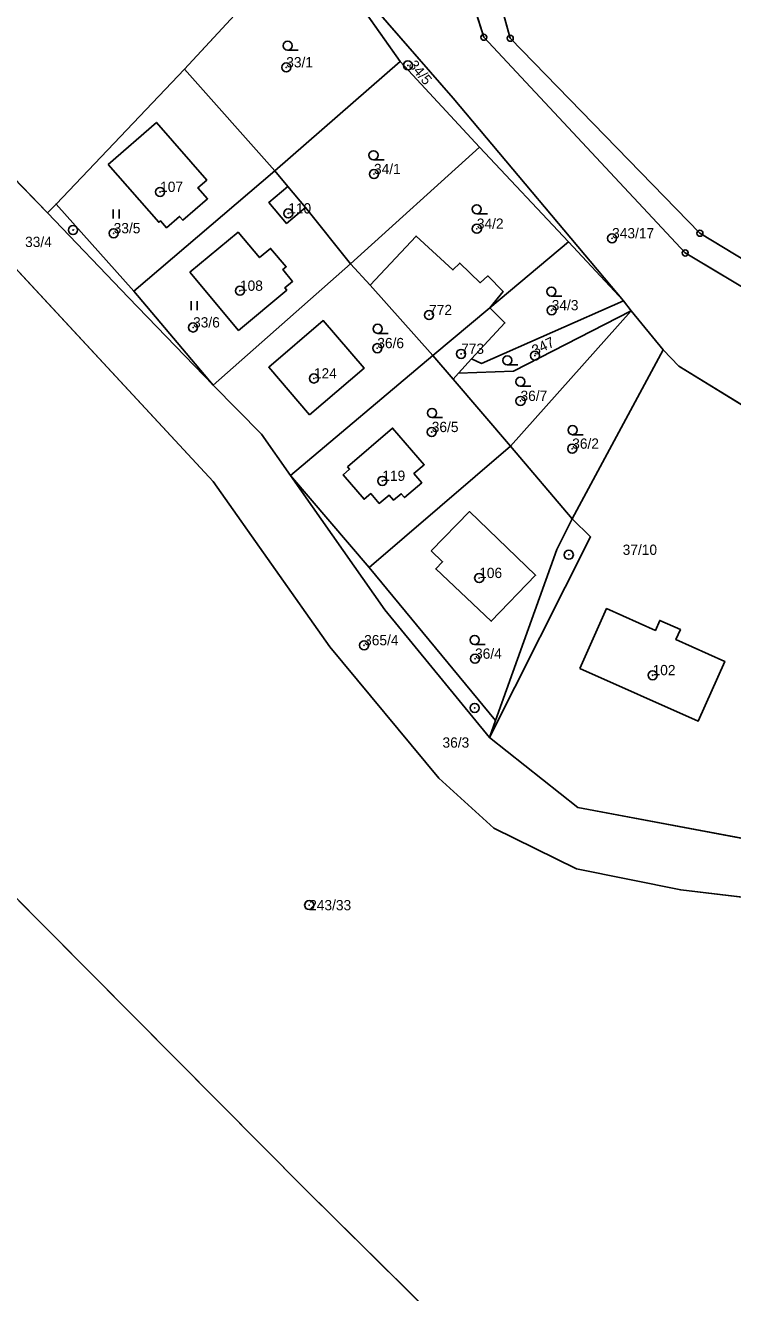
# Model space of a CAD drawing. Extents: x -652854 to -650068, y -1097661 to -1095417.
# Drawn here: x -650819.6 to -650702.5, y -1096258.8 to -1096048.9 of the extents above; entities that cross this region are included whole.
import ezdxf

# ---------------------------------------------------------------- set-up
doc = ezdxf.new("R2010")
doc.units = 0
for name, color, linetype in [('Definiční body parcel', 7, 'Continuous'), ('Geodetické body', 7, 'Continuous'), ('Hranice parcel', 7, 'Continuous'), ('Obvody jako plochy', 7, 'Continuous'), ('Parcelní čísla', 7, 'Continuous'), ('Prvky pro prodl_ par_ č_', 7, 'Continuous'), ('Značky kultur', 7, 'Continuous')]:
    doc.layers.add(name, color=color, linetype=linetype)

msp = doc.modelspace()

# ---------------------------------------------------------------- linework, layer by layer
at = {"layer": 'Definiční body parcel'}
for centre, radius in [((-650776.4, -1096055.83), 0.75), ((-650776.4, -1096055.83), 0.0327), ((-650756.26, -1096055.51), 0.75), ((-650756.26, -1096055.51), 0.0327), ((-650761.87, -1096073.51), 0.75), ((-650761.87, -1096073.51), 0.0327), ((-650797.28, -1096076.46), 0.75), ((-650797.28, -1096076.46), 0.0327), ((-650776.07, -1096080.03), 0.75), ((-650776.07, -1096080.03), 0.0327), ((-650744.84, -1096082.57), 0.75), ((-650811.7, -1096082.78), 0.75), ((-650811.7, -1096082.78), 0.0327), ((-650804.97, -1096083.31), 0.75), ((-650804.97, -1096083.31), 0.0327), ((-650744.84, -1096082.57), 0.0327), ((-650722.44, -1096084.15), 0.75), ((-650722.44, -1096084.15), 0.0327), ((-650784.06, -1096092.84), 0.75), ((-650784.06, -1096092.84), 0.0327), ((-650752.74, -1096096.87), 0.75), ((-650732.44, -1096096.07), 0.75), ((-650732.44, -1096096.07), 0.0327), ((-650791.82, -1096098.92), 0.75), ((-650752.74, -1096096.87), 0.0327), ((-650791.82, -1096098.92), 0.0327), ((-650761.32, -1096102.35), 0.75), ((-650761.32, -1096102.35), 0.0327), ((-650747.44, -1096103.29), 0.75), ((-650735.23, -1096103.58), 0.75), ((-650747.44, -1096103.29), 0.0327), ((-650735.23, -1096103.58), 0.0327), ((-650771.82, -1096107.37), 0.75), ((-650771.82, -1096107.37), 0.0327), ((-650737.61, -1096111.09), 0.75), ((-650737.61, -1096111.09), 0.0327), ((-650752.3, -1096116.25), 0.75), ((-650752.3, -1096116.25), 0.0327), ((-650729.05, -1096119.01), 0.75), ((-650729.05, -1096119.01), 0.0327), ((-650760.49, -1096124.33), 0.75), ((-650760.49, -1096124.33), 0.0327), ((-650729.61, -1096136.58), 0.75), ((-650729.61, -1096136.58), 0.0327), ((-650744.45, -1096140.43), 0.75), ((-650744.45, -1096140.43), 0.0327), ((-650763.5, -1096151.57), 0.75), ((-650763.5, -1096151.57), 0.0327), ((-650745.13, -1096153.8), 0.75), ((-650745.13, -1096153.8), 0.0327), ((-650715.74, -1096156.53), 0.75), ((-650715.74, -1096156.53), 0.0327), ((-650745.19, -1096161.95), 0.75), ((-650745.19, -1096161.95), 0.0327), ((-650772.6, -1096194.62), 0.75), ((-650772.6, -1096194.62), 0.0327)]:
    msp.add_circle(centre, radius, dxfattribs=at)
at = {"layer": 'Geodetické body'}
for centre, radius in [((-650743.68, -1096050.84), 0.5), ((-650743.68, -1096050.84), 0.001), ((-650739.3, -1096051), 0.5), ((-650739.3, -1096051), 0.001), ((-650707.9, -1096083.31), 0.5), ((-650707.9, -1096083.31), 0.001), ((-650710.34, -1096086.58), 0.5), ((-650710.34, -1096086.58), 0.001)]:
    msp.add_circle(centre, radius, dxfattribs=at)
at = {"layer": 'Hranice parcel'}
for p, q in [((-650772.49, -1096033.67), (-650793.24, -1096056.1)), ((-650757.56, -1096054.83), (-650772.49, -1096033.67)), ((-650748.76, -1096060.94), (-650772.49, -1096033.67)), ((-650747.53, -1096038.65), (-650743.68, -1096050.84)), ((-650739.3, -1096051), (-650742.42, -1096039.7)), ((-650743.68, -1096050.84), (-650710.34, -1096086.58)), ((-650707.9, -1096083.31), (-650739.3, -1096051)), ((-650793.24, -1096056.1), (-650814.51, -1096078.48)), ((-650778.31, -1096072.96), (-650793.24, -1096056.1)), ((-650778.31, -1096072.96), (-650757.56, -1096054.83)), ((-650744.41, -1096069.05), (-650757.56, -1096054.83)), ((-650837.43, -1096057.82), (-650815.91, -1096079.94)), ((-650720.53, -1096094.52), (-650748.76, -1096060.94)), ((-650805.87, -1096071.91), (-650797.9, -1096064.96)), ((-650797.9, -1096064.96), (-650789.56, -1096074.51)), ((-650744.41, -1096069.05), (-650765.74, -1096088.35)), ((-650729.68, -1096084.71), (-650744.41, -1096069.05)), ((-650788.5, -1096124.42), (-650836.01, -1096073.17)), ((-650797.51, -1096081.49), (-650805.87, -1096071.91)), ((-650778.31, -1096072.96), (-650801.61, -1096092.91)), ((-650776.15, -1096075.56), (-650778.31, -1096072.96)), ((-650789.56, -1096074.51), (-650791.01, -1096075.77)), ((-650789.42, -1096077.59), (-650793.5, -1096081.15)), ((-650791.01, -1096075.77), (-650789.42, -1096077.59)), ((-650776.15, -1096075.56), (-650779.28, -1096078.19)), ((-650773.21, -1096079.06), (-650776.15, -1096075.56)), ((-650814.51, -1096078.48), (-650815.91, -1096079.94)), ((-650801.61, -1096092.91), (-650814.51, -1096078.48)), ((-650779.28, -1096078.19), (-650776.34, -1096081.68)), ((-650776.34, -1096081.68), (-650773.21, -1096079.06)), ((-650765.74, -1096088.35), (-650773.21, -1096079.06)), ((-650815.91, -1096079.94), (-650802.53, -1096093.97)), ((-650797.22, -1096081.24), (-650797.51, -1096081.49)), ((-650796.22, -1096082.39), (-650797.22, -1096081.24)), ((-650794.07, -1096080.51), (-650796.22, -1096082.39)), ((-650793.5, -1096081.15), (-650794.07, -1096080.51)), ((-650792.38, -1096089.75), (-650784.36, -1096083.13)), ((-650784.36, -1096083.13), (-650780.82, -1096087.35)), ((-650754.91, -1096083.78), (-650762.48, -1096091.93)), ((-650748.81, -1096089.38), (-650754.91, -1096083.78)), ((-650694.62, -1096091.37), (-650707.9, -1096083.31)), ((-650780.82, -1096087.35), (-650778.98, -1096085.81)), ((-650778.98, -1096085.81), (-650776.41, -1096088.87)), ((-650729.68, -1096084.71), (-650742.7, -1096095.64)), ((-650720.53, -1096094.52), (-650729.68, -1096084.71)), ((-650710.34, -1096086.58), (-650684.46, -1096102.07)), ((-650784.28, -1096099.4), (-650792.38, -1096089.75)), ((-650788.5, -1096108.45), (-650765.74, -1096088.35)), ((-650776.41, -1096088.87), (-650776.98, -1096089.34)), ((-650776.98, -1096089.34), (-650775.36, -1096091.28)), ((-650765.74, -1096088.35), (-650762.48, -1096091.93)), ((-650747.67, -1096088.26), (-650748.81, -1096089.38)), ((-650744.28, -1096091.52), (-650747.67, -1096088.26)), ((-650775.36, -1096091.28), (-650776.63, -1096092.34)), ((-650776.63, -1096092.34), (-650776.31, -1096092.72)), ((-650752.1, -1096103.56), (-650762.48, -1096091.93)), ((-650743.03, -1096090.38), (-650744.28, -1096091.52)), ((-650740.49, -1096092.98), (-650743.03, -1096090.38)), ((-650802.53, -1096093.97), (-650788.5, -1096108.45)), ((-650788.5, -1096108.45), (-650801.61, -1096092.91)), ((-650776.31, -1096092.72), (-650784.28, -1096099.4)), ((-650742.7, -1096095.64), (-650740.49, -1096092.98)), ((-650742.7, -1096095.64), (-650752.1, -1096103.56)), ((-650720.53, -1096094.52), (-650744.05, -1096104.86)), ((-650740.2, -1096098.17), (-650742.7, -1096095.64)), ((-650719.29, -1096096.18), (-650739.25, -1096118.59)), ((-650738.79, -1096106.15), (-650719.29, -1096096.18)), ((-650719.29, -1096096.18), (-650720.53, -1096094.52)), ((-650713.97, -1096102.61), (-650719.29, -1096096.18)), ((-650770.27, -1096097.77), (-650779.3, -1096105.5)), ((-650763.52, -1096105.66), (-650770.27, -1096097.77)), ((-650745.7, -1096104.14), (-650740.2, -1096098.17)), ((-650729.07, -1096130.64), (-650713.97, -1096102.61)), ((-650713.97, -1096102.61), (-650711.37, -1096105.31)), ((-650752.1, -1096103.56), (-650775.67, -1096123.43)), ((-650748.76, -1096107.47), (-650752.1, -1096103.56)), ((-650747.85, -1096106.47), (-650745.7, -1096104.14)), ((-650744.05, -1096104.86), (-650745.7, -1096104.14)), ((-650779.3, -1096105.5), (-650772.55, -1096113.39)), ((-650772.55, -1096113.39), (-650763.52, -1096105.66)), ((-650748.76, -1096107.47), (-650747.85, -1096106.47)), ((-650747.85, -1096106.47), (-650738.79, -1096106.15)), ((-650711.37, -1096105.31), (-650693.74, -1096116.18)), ((-650788.5, -1096108.45), (-650780.48, -1096116.58)), ((-650739.25, -1096118.59), (-650748.76, -1096107.47)), ((-650780.48, -1096116.58), (-650775.67, -1096123.43)), ((-650766.23, -1096122.02), (-650758.78, -1096115.59)), ((-650758.78, -1096115.59), (-650753.56, -1096121.65)), ((-650739.25, -1096118.59), (-650762.69, -1096138.7)), ((-650739.25, -1096118.59), (-650729.07, -1096130.64)), ((-650753.56, -1096121.65), (-650755.26, -1096123.12)), ((-650775.67, -1096123.43), (-650760.06, -1096145.69)), ((-650762.69, -1096138.7), (-650775.67, -1096123.43)), ((-650767, -1096123.35), (-650765.9, -1096122.4)), ((-650763.5, -1096127.39), (-650767, -1096123.35)), ((-650765.9, -1096122.4), (-650766.23, -1096122.02)), ((-650755.26, -1096123.12), (-650753.96, -1096124.64)), ((-650769.16, -1096151.85), (-650788.5, -1096124.42)), ((-650753.96, -1096124.64), (-650756.81, -1096127.1)), ((-650762.4, -1096126.45), (-650763.5, -1096127.39)), ((-650761, -1096128.07), (-650762.4, -1096126.45)), ((-650759.38, -1096126.68), (-650761, -1096128.07)), ((-650758.63, -1096127.55), (-650759.38, -1096126.68)), ((-650757.36, -1096126.46), (-650758.63, -1096127.55)), ((-650756.81, -1096127.1), (-650757.36, -1096126.46)), ((-650752.38, -1096135.92), (-650746.05, -1096129.41)), ((-650746.05, -1096129.41), (-650735.11, -1096139.98)), ((-650731.59, -1096135.71), (-650729.07, -1096130.64)), ((-650726, -1096133.63), (-650729.07, -1096130.64)), ((-650742.77, -1096166.85), (-650726, -1096133.63)), ((-650750.5, -1096137.72), (-650752.38, -1096135.92)), ((-650741.74, -1096164.01), (-650731.59, -1096135.71)), ((-650751.64, -1096138.91), (-650750.5, -1096137.72)), ((-650762.69, -1096138.7), (-650741.74, -1096164.01)), ((-650742.46, -1096147.59), (-650751.64, -1096138.91)), ((-650735.11, -1096139.98), (-650742.46, -1096147.59)), ((-650760.06, -1096145.69), (-650742.77, -1096166.85)), ((-650727.79, -1096155.42), (-650723.36, -1096145.5)), ((-650723.36, -1096145.5), (-650715.28, -1096149.1)), ((-650715.28, -1096149.1), (-650714.54, -1096147.45)), ((-650714.54, -1096147.45), (-650711.14, -1096148.97)), ((-650711.14, -1096148.97), (-650711.88, -1096150.62)), ((-650773.22, -1096241.73), (-650864.8, -1096149.44)), ((-650711.88, -1096150.62), (-650703.79, -1096154.23)), ((-650751.15, -1096173.61), (-650769.16, -1096151.85)), ((-650703.79, -1096154.23), (-650708.22, -1096164.15)), ((-650708.22, -1096164.15), (-650727.79, -1096155.42)), ((-650742.77, -1096166.85), (-650741.74, -1096164.01)), ((-650728.11, -1096178.43), (-650742.77, -1096166.85)), ((-650742.01, -1096181.85), (-650751.15, -1096173.61)), ((-650696.7, -1096184.34), (-650728.11, -1096178.43)), ((-650728.33, -1096188.58), (-650742.01, -1096181.85)), ((-650711.09, -1096192.09), (-650728.33, -1096188.58)), ((-650668.72, -1096197.09), (-650711.09, -1096192.09)), ((-650683.93, -1096329.93), (-650773.22, -1096241.73))]:
    msp.add_line(p, q, dxfattribs=at)
at = {"layer": 'Obvody jako plochy'}
for points in [[(-650831.59, -1095955.54), (-650760.98, -1095990.15), (-650750.01, -1095996.81), (-650746.17, -1096002.75), (-650743.08, -1096007.04), (-650728.36, -1096020.69), (-650747.53, -1096038.65), (-650743.68, -1096050.84), (-650710.34, -1096086.58), (-650684.46, -1096102.07), (-650669.86, -1096109.7), (-650667.86, -1096108.56), (-650679.87, -1096100.67), (-650694.62, -1096091.37), (-650707.9, -1096083.31), (-650739.3, -1096051), (-650742.42, -1096039.7), (-650723.31, -1096020.21), (-650738.82, -1096004.52), (-650743.14, -1095998.82), (-650759, -1095989.33), (-650768.13, -1095982), (-650828.97, -1095952.68)], [(-650772.49, -1096033.67), (-650748.76, -1096060.94), (-650720.53, -1096094.52), (-650719.29, -1096096.18), (-650713.97, -1096102.61), (-650711.37, -1096105.31), (-650693.74, -1096116.18), (-650670.78, -1096140.11), (-650663.88, -1096131.49), (-650665.76, -1096128.91), (-650661.79, -1096125.66), (-650660.48, -1096127.25), (-650655.54, -1096121.09), (-650659.75, -1096121.21), (-650667.86, -1096108.56), (-650669.86, -1096109.7), (-650684.46, -1096102.07), (-650710.34, -1096086.58), (-650743.68, -1096050.84), (-650747.53, -1096038.65)], [(-650498.02, -1096255.76), (-650503.86, -1096250.74), (-650518.43, -1096241.37), (-650527.08, -1096236.47), (-650540.25, -1096229.11), (-650558.55, -1096220.15), (-650594.3, -1096205.16), (-650604.08, -1096200.93), (-650610.17, -1096198.46), (-650627.2, -1096192.93), (-650631.77, -1096192.42), (-650635.27, -1096192.05), (-650653.88, -1096189.99), (-650674.67, -1096187.27), (-650696.7, -1096184.34), (-650728.11, -1096178.43), (-650742.77, -1096166.85), (-650760.06, -1096145.69), (-650775.67, -1096123.43), (-650780.48, -1096116.58), (-650788.5, -1096108.45), (-650802.53, -1096093.97), (-650815.91, -1096079.94), (-650837.43, -1096057.82)], [(-650836.01, -1096073.17), (-650788.5, -1096124.42), (-650769.16, -1096151.85), (-650751.15, -1096173.61), (-650742.01, -1096181.85), (-650728.33, -1096188.58), (-650711.09, -1096192.09), (-650668.72, -1096197.09), (-650662.85, -1096197.68), (-650636.64, -1096200.47), (-650628.94, -1096201.29), (-650610.66, -1096208.54), (-650587.51, -1096217.28), (-650569.84, -1096224.92), (-650556.96, -1096230.83), (-650529.85, -1096245.07), (-650508.1, -1096259.25)]]:
    msp.add_lwpolyline(points, dxfattribs=at)
for points in [[(-650694.62, -1096091.37), (-650688.43, -1096083.13), (-650699.26, -1096062.07), (-650696.38, -1096059.48), (-650686.06, -1096079.93), (-650685.2, -1096078.78), (-650690.49, -1096068.38), (-650687.42, -1096066.46), (-650672.83, -1096068.76), (-650665.94, -1096068.52), (-650663.93, -1096066.65), (-650672.16, -1096055.47), (-650689.35, -1096032.73), (-650693.46, -1096027.18), (-650697.15, -1096019.65), (-650704.37, -1096006.4), (-650723.31, -1096020.21), (-650742.42, -1096039.7), (-650739.3, -1096051), (-650707.9, -1096083.31)], [(-650797.14, -1096017.98), (-650837.43, -1096057.82), (-650815.91, -1096079.94), (-650814.51, -1096078.48), (-650793.24, -1096056.1), (-650772.49, -1096033.67), (-650789.35, -1096010.06)], [(-650778.31, -1096072.96), (-650757.56, -1096054.83), (-650772.49, -1096033.67), (-650793.24, -1096056.1)], [(-650720.53, -1096094.52), (-650748.76, -1096060.94), (-650772.49, -1096033.67), (-650757.56, -1096054.83), (-650744.41, -1096069.05), (-650729.68, -1096084.71)], [(-650778.31, -1096072.96), (-650793.24, -1096056.1), (-650814.51, -1096078.48), (-650801.61, -1096092.91)], [(-650776.15, -1096075.56), (-650773.21, -1096079.06), (-650765.74, -1096088.35), (-650744.41, -1096069.05), (-650757.56, -1096054.83), (-650778.31, -1096072.96)], [(-650805.87, -1096071.91), (-650797.51, -1096081.49), (-650797.22, -1096081.24), (-650796.22, -1096082.39), (-650794.07, -1096080.51), (-650793.5, -1096081.15), (-650789.42, -1096077.59), (-650791.01, -1096075.77), (-650789.56, -1096074.51), (-650797.9, -1096064.96)], [(-650805.87, -1096071.91), (-650797.9, -1096064.96), (-650789.56, -1096074.51), (-650791.01, -1096075.77), (-650789.42, -1096077.59), (-650793.5, -1096081.15), (-650794.07, -1096080.51), (-650796.22, -1096082.39), (-650797.22, -1096081.24), (-650797.51, -1096081.49)], [(-650765.74, -1096088.35), (-650762.48, -1096091.93), (-650754.91, -1096083.78), (-650748.81, -1096089.38), (-650747.67, -1096088.26), (-650744.28, -1096091.52), (-650743.03, -1096090.38), (-650740.49, -1096092.98), (-650742.7, -1096095.64), (-650729.68, -1096084.71), (-650744.41, -1096069.05)], [(-650683.93, -1096329.93), (-650684.92, -1096267.36), (-650682.55, -1096225.39), (-650668.72, -1096197.09), (-650711.09, -1096192.09), (-650728.33, -1096188.58), (-650742.01, -1096181.85), (-650751.15, -1096173.61), (-650769.16, -1096151.85), (-650788.5, -1096124.42), (-650836.01, -1096073.17), (-650848.76, -1096104.66), (-650859.75, -1096135.85), (-650864.8, -1096149.44), (-650773.22, -1096241.73)], [(-650788.5, -1096108.45), (-650765.74, -1096088.35), (-650773.21, -1096079.06), (-650776.34, -1096081.68), (-650779.28, -1096078.19), (-650776.15, -1096075.56), (-650778.31, -1096072.96), (-650801.61, -1096092.91)], [(-650776.15, -1096075.56), (-650779.28, -1096078.19), (-650776.34, -1096081.68), (-650773.21, -1096079.06)], [(-650802.53, -1096093.97), (-650788.5, -1096108.45), (-650801.61, -1096092.91), (-650814.51, -1096078.48), (-650815.91, -1096079.94)], [(-650792.38, -1096089.75), (-650784.28, -1096099.4), (-650776.31, -1096092.72), (-650776.63, -1096092.34), (-650775.36, -1096091.28), (-650776.98, -1096089.34), (-650776.41, -1096088.87), (-650778.98, -1096085.81), (-650780.82, -1096087.35), (-650784.36, -1096083.13)], [(-650792.38, -1096089.75), (-650784.36, -1096083.13), (-650780.82, -1096087.35), (-650778.98, -1096085.81), (-650776.41, -1096088.87), (-650776.98, -1096089.34), (-650775.36, -1096091.28), (-650776.63, -1096092.34), (-650776.31, -1096092.72), (-650784.28, -1096099.4)], [(-650742.7, -1096095.64), (-650740.49, -1096092.98), (-650743.03, -1096090.38), (-650744.28, -1096091.52), (-650747.67, -1096088.26), (-650748.81, -1096089.38), (-650754.91, -1096083.78), (-650762.48, -1096091.93), (-650752.1, -1096103.56)], [(-650740.2, -1096098.17), (-650745.7, -1096104.14), (-650744.05, -1096104.86), (-650720.53, -1096094.52), (-650729.68, -1096084.71), (-650742.7, -1096095.64)], [(-650788.5, -1096108.45), (-650780.48, -1096116.58), (-650775.67, -1096123.43), (-650752.1, -1096103.56), (-650762.48, -1096091.93), (-650765.74, -1096088.35)], [(-650748.76, -1096107.47), (-650747.85, -1096106.47), (-650745.7, -1096104.14), (-650740.2, -1096098.17), (-650742.7, -1096095.64), (-650752.1, -1096103.56)], [(-650719.29, -1096096.18), (-650738.79, -1096106.15), (-650747.85, -1096106.47), (-650748.76, -1096107.47), (-650739.25, -1096118.59)], [(-650747.85, -1096106.47), (-650738.79, -1096106.15), (-650719.29, -1096096.18), (-650720.53, -1096094.52), (-650744.05, -1096104.86), (-650745.7, -1096104.14)], [(-650719.29, -1096096.18), (-650739.25, -1096118.59), (-650729.07, -1096130.64), (-650713.97, -1096102.61)], [(-650772.55, -1096113.39), (-650763.52, -1096105.66), (-650770.27, -1096097.77), (-650779.3, -1096105.5)], [(-650772.55, -1096113.39), (-650779.3, -1096105.5), (-650770.27, -1096097.77), (-650763.52, -1096105.66)], [(-650674.67, -1096187.27), (-650670.05, -1096158.78), (-650670.78, -1096140.11), (-650693.74, -1096116.18), (-650711.37, -1096105.31), (-650713.97, -1096102.61), (-650729.07, -1096130.64), (-650726, -1096133.63), (-650742.77, -1096166.85), (-650728.11, -1096178.43), (-650696.7, -1096184.34)], [(-650739.25, -1096118.59), (-650748.76, -1096107.47), (-650752.1, -1096103.56), (-650775.67, -1096123.43), (-650762.69, -1096138.7)], [(-650766.23, -1096122.02), (-650765.9, -1096122.4), (-650767, -1096123.35), (-650763.5, -1096127.39), (-650762.4, -1096126.45), (-650761, -1096128.07), (-650759.38, -1096126.68), (-650758.63, -1096127.55), (-650757.36, -1096126.46), (-650756.81, -1096127.1), (-650753.96, -1096124.64), (-650755.26, -1096123.12), (-650753.56, -1096121.65), (-650758.78, -1096115.59)], [(-650766.23, -1096122.02), (-650758.78, -1096115.59), (-650753.56, -1096121.65), (-650755.26, -1096123.12), (-650753.96, -1096124.64), (-650756.81, -1096127.1), (-650757.36, -1096126.46), (-650758.63, -1096127.55), (-650759.38, -1096126.68), (-650761, -1096128.07), (-650762.4, -1096126.45), (-650763.5, -1096127.39), (-650767, -1096123.35), (-650765.9, -1096122.4)], [(-650762.69, -1096138.7), (-650741.74, -1096164.01), (-650731.59, -1096135.71), (-650729.07, -1096130.64), (-650739.25, -1096118.59)], [(-650760.06, -1096145.69), (-650742.77, -1096166.85), (-650741.74, -1096164.01), (-650762.69, -1096138.7), (-650775.67, -1096123.43)], [(-650752.38, -1096135.92), (-650750.5, -1096137.72), (-650751.64, -1096138.91), (-650742.46, -1096147.59), (-650735.11, -1096139.98), (-650746.05, -1096129.41)], [(-650752.38, -1096135.92), (-650746.05, -1096129.41), (-650735.11, -1096139.98), (-650742.46, -1096147.59), (-650751.64, -1096138.91), (-650750.5, -1096137.72)], [(-650742.77, -1096166.85), (-650726, -1096133.63), (-650729.07, -1096130.64), (-650731.59, -1096135.71), (-650741.74, -1096164.01)], [(-650727.79, -1096155.42), (-650708.22, -1096164.15), (-650703.79, -1096154.23), (-650711.88, -1096150.62), (-650711.14, -1096148.97), (-650714.54, -1096147.45), (-650715.28, -1096149.1), (-650723.36, -1096145.5)], [(-650727.79, -1096155.42), (-650723.36, -1096145.5), (-650715.28, -1096149.1), (-650714.54, -1096147.45), (-650711.14, -1096148.97), (-650711.88, -1096150.62), (-650703.79, -1096154.23), (-650708.22, -1096164.15)], [(-650683.6, -1096346.64), (-650683.93, -1096329.93), (-650773.22, -1096241.73), (-650864.8, -1096149.44), (-650869.04, -1096160.72), (-650895.79, -1096238.76), (-650877.55, -1096258.47), (-650835.17, -1096300.67), (-650804.31, -1096329.49), (-650771.2, -1096357.19), (-650742.24, -1096382.41), (-650680.01, -1096371.46)]]:
    msp.add_lwpolyline(points, close=True, dxfattribs=at)
at = {"layer": 'Značky kultur'}
for p, q in [((-650774.4, -1096052.99), (-650776.15, -1096052.99)), ((-650760.2, -1096071.13), (-650761.95, -1096071.13)), ((-650805.057, -1096079.355), (-650805.057, -1096080.855)), ((-650804.035, -1096080.855), (-650804.035, -1096079.355)), ((-650743.1, -1096080.08), (-650744.85, -1096080.08)), ((-650730.76, -1096093.72), (-650732.51, -1096093.72)), ((-650792.157, -1096094.535), (-650792.157, -1096096.035)), ((-650791.135, -1096096.035), (-650791.135, -1096094.535)), ((-650759.51, -1096099.89), (-650761.26, -1096099.89)), ((-650738.04, -1096105.12), (-650739.79, -1096105.12)), ((-650735.88, -1096108.66), (-650737.63, -1096108.66)), ((-650750.5, -1096113.84), (-650752.25, -1096113.84)), ((-650727.24, -1096116.68), (-650728.99, -1096116.68)), ((-650743.46, -1096151.44), (-650745.21, -1096151.44))]:
    msp.add_line(p, q, dxfattribs=at)
for centre in [(-650776.15, -1096052.24), (-650761.95, -1096070.38), (-650744.85, -1096079.33), (-650732.51, -1096092.97), (-650761.26, -1096099.14), (-650739.79, -1096104.37), (-650737.63, -1096107.91), (-650752.25, -1096113.09), (-650728.99, -1096115.93), (-650745.21, -1096150.69)]:
    msp.add_circle(centre, 0.75, dxfattribs=at)

# ---------------------------------------------------------------- texts
at = {"layer": 'Parcelní čísla'}
for s, height, p in [('33/1', 1.7, (-650776.4, -1096055.83)), ('34/1', 1.7, (-650761.87, -1096073.51)), ('107', 1.7, (-650797.28, -1096076.46)), ('110', 1.7, (-650776.07, -1096080.03)), ('33/5', 1.7, (-650804.97, -1096083.31)), ('34/2', 1.7, (-650744.84, -1096082.57)), ('33/4', 0.1, (-650811.7, -1096082.78)), ('343/17', 1.7, (-650722.44, -1096084.15)), ('108', 1.7, (-650784.06, -1096092.84)), ('34/3', 1.7, (-650732.44, -1096096.07)), ('772', 1.7, (-650752.74, -1096096.87)), ('33/6', 1.7, (-650791.82, -1096098.92)), ('36/6', 1.7, (-650761.32, -1096102.35)), ('773', 1.7, (-650747.44, -1096103.29)), ('124', 1.7, (-650771.82, -1096107.37)), ('36/7', 1.7, (-650737.61, -1096111.09)), ('36/5', 1.7, (-650752.3, -1096116.25)), ('36/2', 1.7, (-650729.05, -1096119.01)), ('119', 1.7, (-650760.49, -1096124.33)), ('37/10', 0.1, (-650729.61, -1096136.58)), ('106', 1.7, (-650744.45, -1096140.43)), ('365/4', 1.7, (-650763.5, -1096151.57)), ('36/4', 1.7, (-650745.13, -1096153.8)), ('102', 1.7, (-650715.74, -1096156.53)), ('36/3', 0.1, (-650745.19, -1096161.95)), ('243/33', 1.7, (-650772.6, -1096195.47))]:
    msp.add_text(s, height=height, dxfattribs=at).set_placement(p)
for s, rotation, p in [('34/5', 309.987, (-650756.26, -1096055.51)), ('347', 25.416, (-650735.23, -1096103.58))]:
    msp.add_text(s, height=1.7, rotation=rotation, dxfattribs=at).set_placement(p)
at = {"layer": 'Prvky pro prodl_ par_ č_'}
for s, p in [('33/4', (-650819.634, -1096085.59)), ('37/10', (-650720.69, -1096136.59)), ('36/3', (-650750.524, -1096168.53))]:
    msp.add_text(s, height=1.7, dxfattribs=at).set_placement(p)

doc.saveas('drawing.dxf')
